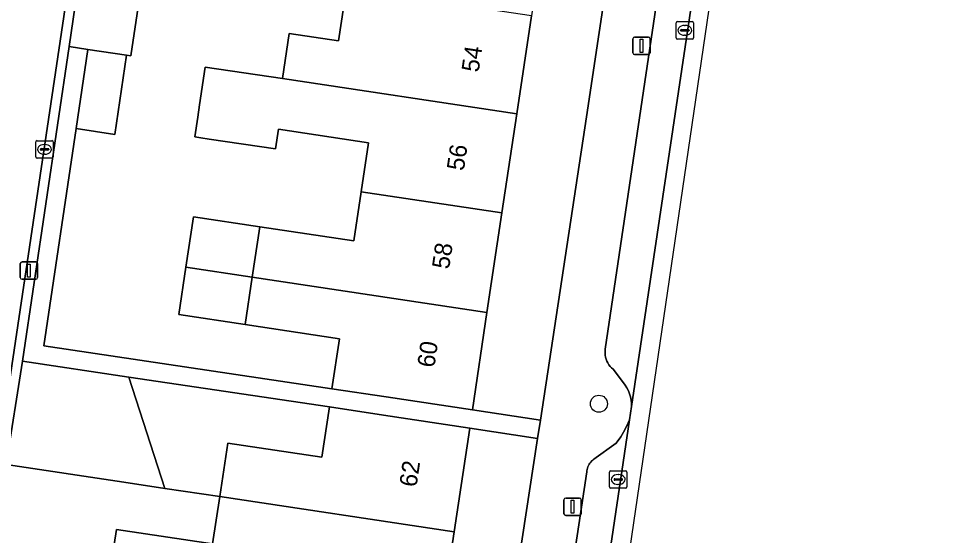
# Model space of a CAD drawing. Extents: x 161692 to 162379, y 380760 to 381678.
# Drawn here: x 162290.8 to 162344.9, y 381413.4 to 381443 of the extents above; entities that cross this region are included whole.
import ezdxf

# ---------------------------------------------------------------- set-up
doc = ezdxf.new("R2010")
doc.units = 0
for name, color, linetype in [('IMGEO_Boom', 7, 'Continuous'), ('IMGEO_Erf', 7, 'Continuous'), ('IMGEO_Kolk', 7, 'Continuous'), ('IMGEO_Lichtmast', 7, 'Continuous'), ('IMGEO_Pand', 7, 'Continuous'), ('IMGEO_Pand_nummerreeks', 7, 'Continuous'), ('IMGEO_Parkeervlak_open', 7, 'Continuous'), ('IMGEO_Rijbaan_lokaal_gesloten', 7, 'Continuous'), ('IMGEO_Voetpad_open', 7, 'Continuous')]:
    doc.layers.add(name, color=color, linetype=linetype)

msp = doc.modelspace()

# ---------------------------------------------------------------- linework, layer by layer
at = {"layer": 'IMGEO_Boom'}
msp.add_circle((162324.139, 381420.913), 0.489, dxfattribs=at)
at = {"layer": 'IMGEO_Erf'}
for points in [[(162299.982, 381487.324), (162289.258, 381415.372), (162281.614, 381416.526), (162282.611, 381422.921), (162281.62, 381423.069), (162282.123, 381426.423), (162282.561, 381429.346), (162284.589, 381429.042), (162285.281, 381428.938), (162287.989, 381446.477), (162284.725, 381446.968), (162285.315, 381450.889), (162288.578, 381450.399), (162289.519, 381456.548), (162291.364, 381468.966)], [(162290.091, 381417.415), (162291.029, 381423.359), (162293.708, 381441.437), (162294.41, 381446.178)], [(162297.959, 381445.653), (162297.256, 381440.905), (162297.014, 381440.941), (162296.34, 381436.394), (162294.115, 381436.723), (162292.254, 381424.24), (162308.806, 381421.773), (162309.238, 381424.651), (162303.814, 381425.465), (162300.01, 381426.036), (162300.417, 381428.753), (162300.851, 381431.648), (162304.656, 381431.077), (162310.06, 381430.266), (162310.484, 381433.095), (162310.907, 381435.914), (162305.73, 381436.69), (162305.56, 381435.554), (162301.752, 381436.125), (162301.267, 381436.198), (162300.927, 381436.248), (162301.097, 381437.384), (162301.202, 381438.088), (162301.528, 381440.264), (162305.961, 381439.599), (162306.351, 381442.195), (162309.192, 381441.769), (162309.628, 381444.676)], [(162318.647, 381406.007), (162320.616, 381418.921), (162316.718, 381419.515), (162315.824, 381413.552), (162314.929, 381407.588)], [(162301.954, 381412.861), (162296.432, 381413.687), (162295.939, 381410.489)]]:
    msp.add_lwpolyline(points, dxfattribs=at)
for points in [[(162323.434, 381437.398), (162325.546, 381451.579), (162321.612, 381452.165), (162320.266, 381443.196), (162319.424, 381437.58), (162318.569, 381431.883), (162317.71, 381426.158), (162316.871, 381420.564), (162320.776, 381419.968)], [(162308.657, 381420.725), (162297.141, 381422.444), (162299.207, 381416.049), (162302.36, 381415.573), (162302.821, 381418.647), (162308.224, 381417.837)]]:
    msp.add_lwpolyline(points, close=True, dxfattribs=at)
at = {"layer": 'IMGEO_Kolk'}
for p, q in [((162328.573, 381441.944), (162328.573, 381442.796)), ((162328.648, 381442.87), (162329.5, 381442.87)), ((162329.061, 381442.65), (162329.086, 381442.65)), ((162329.574, 381442.796), (162329.574, 381441.944)), ((162328.832, 381442.364), (162328.832, 381442.376)), ((162329.27, 381442.327), (162328.872, 381442.327)), ((162328.875, 381442.413), (162329.273, 381442.413)), ((162329.084, 381442.09), (162329.059, 381442.09)), ((162329.316, 381442.376), (162329.316, 381442.364)), ((162329.5, 381441.87), (162328.648, 381441.87)), ((162291.8, 381435.104), (162291.8, 381435.956)), ((162291.875, 381436.03), (162292.727, 381436.03)), ((162292.059, 381435.524), (162292.059, 381435.536)), ((162292.102, 381435.573), (162292.5, 381435.573)), ((162292.288, 381435.81), (162292.313, 381435.81)), ((162292.543, 381435.536), (162292.543, 381435.524)), ((162292.801, 381435.956), (162292.801, 381435.104)), ((162292.727, 381435.03), (162291.875, 381435.03)), ((162292.497, 381435.487), (162292.099, 381435.487)), ((162292.311, 381435.25), (162292.286, 381435.25)), ((162324.748, 381416.133), (162324.748, 381416.985)), ((162324.823, 381417.059), (162325.675, 381417.059)), ((162325.05, 381416.602), (162325.448, 381416.602)), ((162325.236, 381416.839), (162325.261, 381416.839)), ((162325.749, 381416.985), (162325.749, 381416.133)), ((162325.675, 381416.059), (162324.823, 381416.059)), ((162325.007, 381416.553), (162325.007, 381416.565)), ((162325.445, 381416.516), (162325.047, 381416.516)), ((162325.259, 381416.279), (162325.234, 381416.279)), ((162325.491, 381416.565), (162325.491, 381416.553))]:
    msp.add_line(p, q, dxfattribs=at)
for points in [[(162328.573, 381441.944), (162328.573, 381442.796)], [(162328.648, 381442.87), (162329.5, 381442.87)], [(162329.574, 381442.796), (162329.574, 381441.944)], [(162329.5, 381441.87), (162328.648, 381441.87)], [(162291.8, 381435.104), (162291.8, 381435.956)], [(162291.875, 381436.03), (162292.727, 381436.03)], [(162292.801, 381435.956), (162292.801, 381435.104)], [(162292.727, 381435.03), (162291.875, 381435.03)], [(162324.748, 381416.133), (162324.748, 381416.985)], [(162324.823, 381417.059), (162325.675, 381417.059)], [(162325.749, 381416.985), (162325.749, 381416.133)], [(162325.675, 381416.059), (162324.823, 381416.059)]]:
    msp.add_lwpolyline(points, dxfattribs=at)
for centre, radius, start, end in [((162328.65, 381442.794), 0.0765, 91.552, 178.448), ((162328.65, 381442.794), 0.0765, 91.552, 178.448), ((162329.498, 381442.794), 0.0765, 1.552, 88.448), ((162329.498, 381442.794), 0.0765, 1.552, 88.448), ((162328.872, 381442.373), 0.0403, 85.8775, 175.7526), ((162328.869, 381442.363), 0.0366, 178.938, 274.7102), ((162329.273, 381442.37), 0.043, 264.8664, 352.4533), ((162329.277, 381442.375), 0.0386, 1.7309, 96.639), ((162328.65, 381441.946), 0.0765, 181.552, 268.448), ((162328.65, 381441.946), 0.0765, 181.552, 268.448), ((162329.498, 381441.946), 0.0765, 271.552, 358.448), ((162329.498, 381441.946), 0.0765, 271.552, 358.448), ((162291.877, 381435.954), 0.0765, 91.552, 178.448), ((162291.877, 381435.954), 0.0765, 91.552, 178.448), ((162292.099, 381435.533), 0.0403, 85.8775, 175.7526), ((162292.096, 381435.523), 0.0366, 178.938, 274.7102), ((162292.5, 381435.53), 0.043, 264.8664, 352.4533), ((162292.504, 381435.535), 0.0386, 1.7309, 96.639), ((162292.725, 381435.954), 0.0765, 1.552, 88.448), ((162292.725, 381435.954), 0.0765, 1.552, 88.448), ((162291.877, 381435.106), 0.0765, 181.552, 268.448), ((162291.877, 381435.106), 0.0765, 181.552, 268.448), ((162292.725, 381435.106), 0.0765, 271.552, 358.448), ((162292.725, 381435.106), 0.0765, 271.552, 358.448), ((162324.825, 381416.983), 0.0765, 91.552, 178.448), ((162324.825, 381416.983), 0.0765, 91.552, 178.448), ((162325.047, 381416.562), 0.0403, 85.8775, 175.7526), ((162325.452, 381416.564), 0.0386, 1.7309, 96.639), ((162325.673, 381416.983), 0.0765, 1.552, 88.448), ((162325.673, 381416.983), 0.0765, 1.552, 88.448), ((162324.825, 381416.135), 0.0765, 181.552, 268.448), ((162324.825, 381416.135), 0.0765, 181.552, 268.448), ((162325.044, 381416.552), 0.0366, 178.938, 274.7102), ((162325.448, 381416.559), 0.043, 264.8664, 352.4533), ((162325.673, 381416.135), 0.0765, 271.552, 358.448), ((162325.673, 381416.135), 0.0765, 271.552, 358.448)]:
    msp.add_arc(centre, radius, start, end, dxfattribs=at)
for centre, major_axis, ratio, start_param, end_param in [((162329.06, 381442.37), (-0.387, 0.002), 0.722429, 4.712389, 7.853982), ((162329.085, 381442.37), (-0.39, 0.002), 0.717154, 1.570796, 4.712389), ((162292.287, 381435.53), (-0.387, 0.002), 0.722429, 4.712389, 7.853982), ((162292.312, 381435.53), (-0.39, 0.002), 0.717154, 1.570796, 4.712389), ((162325.235, 381416.559), (-0.387, 0.002), 0.722429, 4.712389, 7.853982), ((162325.26, 381416.559), (-0.39, 0.002), 0.717154, 1.570796, 4.712389)]:
    msp.add_ellipse(centre, major_axis=major_axis, ratio=ratio, start_param=start_param, end_param=end_param, dxfattribs=at)
at = {"layer": 'IMGEO_Lichtmast'}
for p, q in [((162326.087, 381441.08), (162326.087, 381441.88)), ((162326.087, 381441.88), (162326.087, 381441.08)), ((162326.187, 381441.98), (162326.977, 381441.98)), ((162326.977, 381441.98), (162326.187, 381441.98)), ((162327.077, 381441.88), (162327.077, 381441.08)), ((162327.077, 381441.08), (162327.077, 381441.88)), ((162326.977, 381440.98), (162326.187, 381440.98)), ((162326.187, 381440.98), (162326.977, 381440.98)), ((162291.008, 381429.067), (162291.798, 381429.067)), ((162291.798, 381429.067), (162291.008, 381429.067)), ((162290.908, 381428.167), (162290.908, 381428.967)), ((162290.908, 381428.967), (162290.908, 381428.167)), ((162291.898, 381428.967), (162291.898, 381428.167)), ((162291.898, 381428.167), (162291.898, 381428.967)), ((162291.798, 381428.067), (162291.008, 381428.067)), ((162291.008, 381428.067), (162291.798, 381428.067)), ((162322.132, 381414.593), (162322.132, 381415.393)), ((162322.132, 381415.393), (162322.132, 381414.593)), ((162322.232, 381415.493), (162323.022, 381415.493)), ((162323.022, 381415.493), (162322.232, 381415.493)), ((162323.122, 381415.393), (162323.122, 381414.593)), ((162323.122, 381414.593), (162323.122, 381415.393)), ((162323.022, 381414.493), (162322.232, 381414.493)), ((162322.232, 381414.493), (162323.022, 381414.493))]:
    msp.add_line(p, q, dxfattribs=at)
for points in [[(162326.507, 381441.855), (162326.657, 381441.855), (162326.657, 381441.105), (162326.507, 381441.105), (162326.507, 381441.855)], [(162291.328, 381428.942), (162291.478, 381428.942), (162291.478, 381428.192), (162291.328, 381428.192), (162291.328, 381428.942)], [(162322.552, 381415.368), (162322.702, 381415.368), (162322.702, 381414.618), (162322.552, 381414.618), (162322.552, 381415.368)]]:
    msp.add_lwpolyline(points, dxfattribs=at)
for centre, start, end in [((162326.187, 381441.88), 90, 180), ((162326.187, 381441.88), 90, 180), ((162326.977, 381441.88), 0, 90), ((162326.977, 381441.88), 360, 90), ((162326.187, 381441.08), 180, 270), ((162326.187, 381441.08), 180, 270), ((162326.977, 381441.08), 270, 0), ((162326.977, 381441.08), 270, 0), ((162291.008, 381428.967), 90, 180), ((162291.008, 381428.967), 90, 180), ((162291.798, 381428.967), 0, 90), ((162291.798, 381428.967), 360, 90), ((162291.008, 381428.167), 180, 270), ((162291.008, 381428.167), 180, 270), ((162291.798, 381428.167), 270, 0), ((162291.798, 381428.167), 270, 0), ((162322.232, 381415.393), 90, 180), ((162322.232, 381415.393), 90, 180), ((162323.022, 381415.393), 0, 90), ((162323.022, 381415.393), 360, 90), ((162322.232, 381414.593), 180, 270), ((162322.232, 381414.593), 180, 270), ((162323.022, 381414.593), 270, 0), ((162323.022, 381414.593), 270, 0)]:
    msp.add_arc(centre, 0.1, start, end, dxfattribs=at)
at = {"layer": 'IMGEO_Pand'}
for points in [[(162294.789, 381441.275), (162297.014, 381440.941), (162297.256, 381440.905), (162297.959, 381445.653), (162294.41, 381446.178), (162293.708, 381441.437)], [(162320.266, 381443.196), (162309.645, 381444.788), (162309.628, 381444.676), (162309.192, 381441.769), (162306.351, 381442.195), (162305.961, 381439.599), (162319.424, 381437.58)], [(162294.789, 381441.275), (162294.115, 381436.723), (162296.34, 381436.394), (162297.014, 381440.941)], [(162319.424, 381437.58), (162305.961, 381439.599), (162301.528, 381440.264), (162301.202, 381438.088), (162301.097, 381437.384), (162300.927, 381436.248), (162301.267, 381436.198), (162301.752, 381436.125), (162305.56, 381435.554), (162305.73, 381436.69), (162310.907, 381435.914), (162310.484, 381433.095), (162318.569, 381431.883)], [(162317.71, 381426.158), (162318.569, 381431.883), (162310.484, 381433.095), (162310.06, 381430.266), (162304.656, 381431.077), (162304.222, 381428.182)], [(162304.656, 381431.077), (162300.851, 381431.648), (162300.417, 381428.753), (162304.222, 381428.182)], [(162304.222, 381428.182), (162300.417, 381428.753), (162300.01, 381426.036), (162303.814, 381425.465)], [(162317.71, 381426.158), (162304.222, 381428.182), (162303.814, 381425.465), (162309.238, 381424.651), (162308.806, 381421.773), (162311.927, 381421.305), (162316.871, 381420.564)], [(162297.141, 381422.444), (162291.029, 381423.359), (162290.091, 381417.415), (162296.85, 381416.404), (162299.207, 381416.049)], [(162302.36, 381415.573), (162315.824, 381413.552), (162316.718, 381419.515), (162311.774, 381420.257), (162308.657, 381420.725), (162308.224, 381417.837), (162302.821, 381418.647)], [(162302.36, 381415.573), (162299.207, 381416.049), (162296.85, 381416.404), (162290.091, 381417.415), (162289.163, 381411.533), (162295.939, 381410.489), (162296.432, 381413.687), (162301.954, 381412.861)], [(162315.824, 381413.552), (162302.36, 381415.573), (162301.954, 381412.861), (162301.9, 381412.503), (162307.302, 381411.693), (162306.868, 381408.797), (162309.985, 381408.33), (162314.929, 381407.588)]]:
    msp.add_lwpolyline(points, close=True, dxfattribs=at)
at = {"layer": 'IMGEO_Parkeervlak_open'}
for points in [[(162327.866, 381446.788), (162324.5, 381424.051), (162324.491, 381423.933), (162324.492, 381423.816), (162324.504, 381423.699), (162324.526, 381423.584), (162324.558, 381423.471), (162324.601, 381423.361), (162324.653, 381423.256), (162324.714, 381423.155), (162324.784, 381423.061), (162324.862, 381422.973), (162324.95, 381422.891), (162325.604, 381422.045), (162325.651, 381421.979), (162325.749, 381421.822), (162325.832, 381421.656), (162325.901, 381421.484), (162325.953, 381421.306), (162325.989, 381421.125), (162326.009, 381420.94), (162326.013, 381420.755), (162332.879, 381466.856)], [(162321.945, 381393.419), (162325.888, 381419.979), (162325.825, 381419.822), (162325.628, 381419.41), (162325.394, 381419.016), (162325.127, 381418.646), (162323.856, 381417.722), (162323.79, 381417.675), (162323.729, 381417.621), (162323.672, 381417.563), (162323.621, 381417.499), (162323.576, 381417.431), (162323.537, 381417.36), (162323.505, 381417.285), (162323.479, 381417.208), (162323.46, 381417.129), (162323.449, 381417.048), (162323.446, 381417.005), (162320.397, 381396.818)]]:
    msp.add_lwpolyline(points, dxfattribs=at)
at = {"layer": 'IMGEO_Rijbaan_lokaal_gesloten'}
msp.add_lwpolyline([(162321.057, 381379.295), (162337.941, 381494.596), (162344.886, 381542.888), (162344.886, 381542.888), (162344.228, 381542.983), (162340.306, 381516.815), (162340.124, 381515.617), (162332.914, 381467.179), (162332.879, 381466.856), (162326.013, 381420.755), (162325.888, 381419.979), (162321.945, 381393.419), (162321.873, 381392.934), (162319.991, 381380.153), (162319.874, 381379.448)], close=True, dxfattribs=at)
at = {"layer": 'IMGEO_Voetpad_open'}
for points in [[(162340.644, 381550.691), (162338.615, 381551.039), (162338.966, 381546.521), (162339.507, 381545.608), (162335.31, 381518.353), (162331.415, 381490.978), (162325.748, 381452.933), (162325.546, 381451.579), (162323.434, 381437.398), (162320.776, 381419.968), (162320.616, 381418.921), (162318.647, 381406.007), (162314.36, 381376.395), (162314.179, 381372.508)], [(162291.364, 381468.966), (162289.519, 381456.548), (162288.578, 381450.399), (162287.989, 381446.477), (162285.281, 381428.938), (162284.842, 381426.015), (162284.338, 381422.662), (162282.611, 381422.921), (162281.614, 381416.526), (162289.258, 381415.372), (162299.982, 381487.324)], [(162320.397, 381396.818), (162323.446, 381417.005), (162323.449, 381417.048), (162323.46, 381417.129), (162323.479, 381417.208), (162323.505, 381417.285), (162323.537, 381417.36), (162323.576, 381417.431), (162323.621, 381417.499), (162323.672, 381417.563), (162323.729, 381417.621), (162323.79, 381417.675), (162323.856, 381417.722), (162325.127, 381418.646), (162325.394, 381419.016), (162325.628, 381419.41), (162325.825, 381419.822), (162325.888, 381419.979), (162326.013, 381420.755), (162326.009, 381420.94), (162325.989, 381421.125), (162325.953, 381421.306), (162325.901, 381421.484), (162325.832, 381421.656), (162325.749, 381421.822), (162325.651, 381421.979), (162325.604, 381422.045), (162324.95, 381422.891), (162324.862, 381422.973), (162324.784, 381423.061), (162324.714, 381423.155), (162324.653, 381423.256), (162324.601, 381423.361), (162324.558, 381423.471), (162324.526, 381423.584), (162324.504, 381423.699), (162324.492, 381423.816), (162324.491, 381423.933), (162324.5, 381424.051), (162327.866, 381446.788)]]:
    msp.add_lwpolyline(points, dxfattribs=at)
msp.add_lwpolyline([(162292.254, 381424.24), (162294.115, 381436.723), (162294.789, 381441.275), (162293.708, 381441.437), (162291.029, 381423.359), (162297.141, 381422.444), (162308.657, 381420.725), (162311.774, 381420.257), (162316.718, 381419.515), (162320.616, 381418.921), (162320.776, 381419.968), (162316.871, 381420.564), (162311.927, 381421.305), (162308.806, 381421.773)], close=True, dxfattribs=at)

# ---------------------------------------------------------------- texts
at = {"layer": 'IMGEO_Pand_nummerreeks'}
for s, rotation, p in [('54', 81.4689, (162317.227, 381439.923)), ('56', 81.4689, (162316.378, 381434.265)), ('58', 81.4677, (162315.53, 381428.61)), ('60', 81.4677, (162314.682, 381422.952)), ('62', 81.4695, (162313.656, 381416.086))]:
    msp.add_text(s, height=1, rotation=rotation, dxfattribs=at).set_placement(p)

doc.saveas('drawing.dxf')
